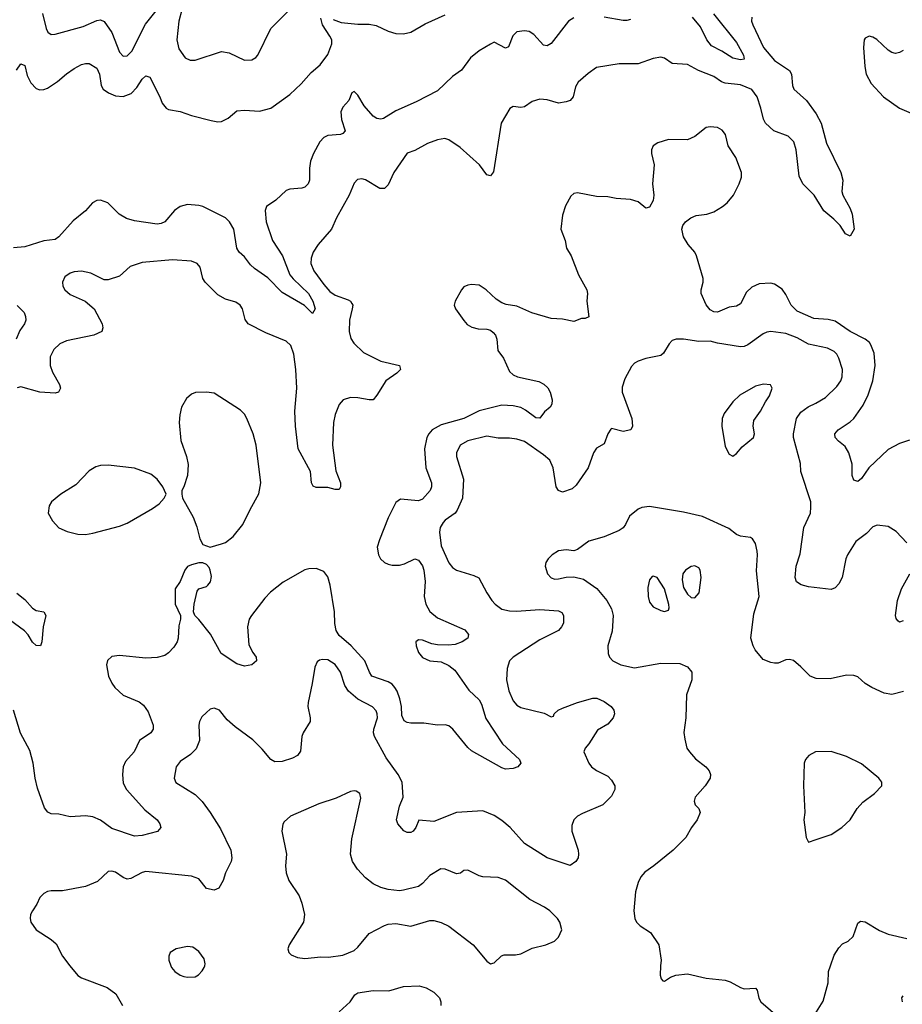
# Model space of a CAD drawing. Header units: inches. Extents: x 1839270 to 1929235, y 762242 to 910350.
# Tile 261 of 362: x 1881423 to 1886085, y 869796 to 874997. Entities that reach past the tile are written whole.
import ezdxf

# ---------------------------------------------------------------- set-up
doc = ezdxf.new("R2010")
doc.units = ezdxf.units.IN
doc.header["$MEASUREMENT"] = 0
doc.layers.add('B8886', color=7, linetype='Continuous')
doc.layers.add('B8887', color=7, linetype='Continuous')

msp = doc.modelspace()

# ---------------------------------------------------------------- linework, layer by layer
at = {"layer": 'B8886', "color": 5}
for points, elevation in [([(1881688.3, 870000), (1881730, 869947.7), (1881750, 869936.4), (1881885.2, 869885.2), (1881930.8, 869850.8), (1881966.2, 869790)], 640), ([(1882221.9, 870000), (1882225.5, 869990), (1882242, 869970), (1882270, 869950.4), (1882290, 869943.8), (1882310, 869939.3), (1882350, 869942), (1882367.5, 869952.5), (1882386.2, 869973.8), (1882398, 869990), (1882400.4, 870000)], 660), ([(1884808.9, 870000), (1884806, 869950), (1884811.1, 869931.1), (1884821, 869921), (1884830, 869918), (1884860.7, 869939.3), (1884889.5, 869950.5), (1884950, 869956.3), (1885050, 869934.4), (1885150, 869923.1), (1885175.4, 869915.4), (1885230, 869884.4), (1885250, 869878), (1885310, 869881.1), (1885318.5, 869870), (1885328, 869828), (1885337.3, 869810), (1885440.3, 869720.3)], 660), ([(1885606.2, 869713.8), (1885668, 869812), (1885692.9, 869910), (1885696.1, 869970), (1885706.3, 870000)], 660), ([(1883110, 869756), (1883168.5, 869810), (1883193, 869847), (1883210, 869856.9), (1883290, 869868.2), (1883372.7, 869867.3), (1883450, 869890.3), (1883533, 869893), (1883570, 869884), (1883610, 869860.7), (1883640.7, 869830), (1883647.7, 869810), (1883647.7, 869790)], 640), ([(1886087, 869810), (1886083.7, 869830), (1886090, 869841)], 640)]:
    msp.add_lwpolyline(points, dxfattribs=dict(at, elevation=elevation))
at = {"layer": 'B8887', "color": 5}
for points, elevation in [([(1881544.3, 875030), (1881562.4, 874950), (1881571.4, 874931.4), (1881590, 874919.5), (1881610, 874920.9), (1881759, 874961), (1881830, 874992.9), (1881850, 874995.8), (1881870, 874987.2), (1881910, 874930.3), (1881950, 874824.9), (1881970, 874805.3), (1881990, 874806.3), (1882015.8, 874830), (1882087.2, 874972.8), (1882164.4, 875070)], 580), ([(1882280.2, 875050), (1882264.6, 874990), (1882253.1, 874890), (1882263.4, 874843.4), (1882296.4, 874796.4), (1882324.1, 874784.1), (1882350, 874783), (1882490, 874828.8), (1882530, 874821.3), (1882610, 874783.1), (1882650, 874785.5), (1882670, 874797.3), (1882680.9, 874810), (1882749.6, 874950), (1882849.8, 875050.2)], 580), ([(1883078.3, 874998.3), (1883121.6, 874981.6), (1883210, 874973.1), (1883270, 874972.9), (1883306.5, 874966.5), (1883370, 874937.1), (1883410, 874924.5), (1883450, 874921.8), (1883490, 874931.3), (1883565.2, 874974.8), (1883670, 875022.9)], 560), ([(1885087.9, 875027.9), (1885210, 874876.5), (1885245.7, 874810), (1885250, 874789.4), (1885230, 874785.7), (1885190, 874794), (1885131.4, 874831.4), (1885078.3, 874858.3), (1885052.4, 874890), (1885019.1, 874959.1), (1884976.8, 875010)], 560), ([(1884350, 875006.6), (1884322, 874990), (1884230, 874871.6), (1884210, 874858.4), (1884190, 874862.9), (1884138.8, 874918.8), (1884114.5, 874934.5), (1884090, 874937.7), (1884050, 874932.6), (1884028.4, 874911.6), (1884006, 874854), (1883990, 874846.3), (1883930, 874878), (1883910, 874867.6), (1883850, 874832.5), (1883804.7, 874795.3), (1883757.3, 874730), (1883710, 874697.7), (1883630, 874621.4), (1883517.3, 874562.7), (1883410, 874515.3), (1883344.2, 874475.8), (1883330, 874472.1), (1883310, 874474.5), (1883290, 874486.8), (1883242.7, 874542.7), (1883210, 874599.3), (1883190, 874617.2), (1883178, 874610), (1883161.3, 874570), (1883130, 874534.3), (1883119.3, 874510), (1883122.6, 874470), (1883141.6, 874410), (1883130, 874395.1), (1883118, 874390), (1883050, 874385.6), (1883030, 874374.6), (1883008.6, 874351.4), (1882974.3, 874290), (1882958.8, 874250), (1882953.5, 874213.5), (1882954.7, 874150), (1882946.7, 874130), (1882930, 874113.3), (1882913.1, 874106.9), (1882850, 874102.2), (1882830, 874094), (1882776.9, 874043.1), (1882727.7, 874010), (1882720.5, 873990), (1882724.5, 873930), (1882759.3, 873830), (1882810.5, 873750.5), (1882850.8, 873650), (1882867.7, 873627.7), (1882948, 873550), (1882971.8, 873510), (1882983.7, 873470), (1882970, 873444.5), (1882927.1, 873487.1), (1882810, 873556.9), (1882734.3, 873634.3), (1882663, 873683), (1882642.9, 873702.9), (1882610, 873745.1), (1882582.3, 873770), (1882570, 873789.6), (1882555, 873890), (1882530.6, 873930), (1882510, 873949.8), (1882390, 874009.9), (1882370, 874015.6), (1882310, 874020.2), (1882270, 874010.8), (1882240.2, 873990), (1882190, 873929.8), (1882170, 873919.8), (1882150, 873917.7), (1882030, 873935.4), (1881987.5, 873947.5), (1881949.2, 873969.2), (1881889.5, 874030), (1881850, 874044.4), (1881830, 874042.6), (1881808.2, 874030), (1881770, 873987), (1881705.1, 873934.9), (1881630.4, 873850), (1881610, 873835.4), (1881550, 873828.2), (1881450, 873798), (1881390, 873792)], 560), ([(1881406.3, 874730), (1881430, 874763.8), (1881450, 874754.8), (1881463.2, 874703.2), (1881482.8, 874662.8), (1881510, 874634.4), (1881530, 874626), (1881550, 874627.9), (1881570, 874636.1), (1881623, 874670), (1881670, 874711.6), (1881710, 874739.5), (1881750, 874760.4), (1881770, 874765.5), (1881790, 874765.5), (1881830, 874740.5), (1881844.6, 874710), (1881853.8, 874650), (1881864.7, 874630), (1881892.9, 874610), (1881930, 874594.6), (1881970, 874591.3), (1882012.5, 874607.5), (1882041.2, 874638.8), (1882070, 874683.1), (1882090, 874701.3), (1882110, 874694.4), (1882163.9, 874590), (1882176, 874556), (1882196.3, 874530), (1882210, 874522.6), (1882270, 874512.2), (1882330, 874491.5), (1882434.8, 874465.2), (1882470, 874458), (1882490, 874459.1), (1882523.9, 874476.1), (1882570, 874514.9), (1882610, 874519.5), (1882690, 874514.6), (1882750, 874530.3), (1882850, 874601.7), (1882910, 874658.4), (1882962.6, 874717.4), (1883010, 874757.8), (1883050, 874813.7), (1883071.9, 874870), (1883071.1, 874890), (1883061.6, 874910), (1883022.4, 874970), (1883014, 875006)], 560), ([(1885290.3, 875009.7), (1885288.9, 874990), (1885295.6, 874970), (1885351.8, 874850), (1885410, 874781.8), (1885488.8, 874728.8), (1885500.7, 874710), (1885505.9, 874650), (1885512.2, 874630), (1885579.8, 874570), (1885630, 874499.1), (1885657.6, 874450), (1885684.4, 874344.4), (1885760.3, 874190), (1885770.4, 874149.6), (1885766.7, 874090), (1885770.4, 874070), (1885810, 873999.1), (1885820.9, 873970), (1885830.3, 873890), (1885810, 873854), (1885785.4, 873865.4), (1885757, 873910), (1885724, 873944), (1885670, 873987.2), (1885620.3, 874070), (1885559.6, 874130), (1885539.7, 874170), (1885525, 874310), (1885512.4, 874352.4), (1885481.6, 874381.6), (1885406.9, 874410), (1885362.2, 874450), (1885351.6, 874471.6), (1885338.7, 874530), (1885318.3, 874590), (1885290, 874629.2), (1885230, 874652.2), (1885150, 874661.9), (1885130, 874668.3), (1885090, 874696.8), (1885007.9, 874728), (1884950, 874759.9), (1884870, 874766.4), (1884830, 874793.5), (1884810, 874799.3), (1884770, 874792.5), (1884690, 874763.4), (1884590, 874764.5), (1884470, 874743.8), (1884426.4, 874713.6), (1884372.8, 874667.2), (1884358.3, 874641.7), (1884346.5, 874590), (1884330, 874570.8), (1884310, 874563), (1884270, 874556.1), (1884210, 874573.7), (1884170, 874577.4), (1884130, 874564.2), (1884090, 874536.9), (1884070, 874534), (1884030, 874538.7), (1884011.5, 874528.5), (1883966.2, 874450), (1883925.9, 874194.1), (1883910, 874172), (1883890, 874178.4), (1883852.4, 874230), (1883750, 874322.6), (1883690, 874363.1), (1883668.8, 874368.8), (1883630, 874361.9), (1883577.2, 874342.8), (1883510, 874307), (1883470, 874292.9), (1883400.2, 874190), (1883370, 874125.6), (1883350, 874105.6), (1883325.6, 874105.6), (1883250, 874151.3), (1883230, 874156.9), (1883207.1, 874152.9), (1883190, 874133.2), (1883163.2, 874070), (1883095.8, 873950), (1883070.3, 873890), (1883000.3, 873810), (1882973.1, 873770), (1882962.9, 873737.1), (1882961.6, 873710), (1882977.1, 873670), (1883030, 873597.5), (1883062, 873562), (1883090, 873541.5), (1883157.4, 873517.4), (1883170.3, 873510), (1883178.2, 873498.2), (1883182, 873490), (1883180.2, 873470), (1883165.6, 873410), (1883163.8, 873350), (1883172.7, 873312.7), (1883188.3, 873288.3), (1883238.9, 873238.9), (1883330, 873193.5), (1883430, 873171.3), (1883434, 873150), (1883415.8, 873130), (1883356.5, 873090), (1883310, 873014), (1883290.2, 872989.8), (1883270, 872988.4), (1883210, 872998.9), (1883170, 873000.8), (1883131.1, 872988.9), (1883110, 872964.5), (1883090, 872912.3), (1883081.6, 872870), (1883075.7, 872750), (1883093.9, 872613.9), (1883118, 872550), (1883118.4, 872530), (1883110, 872516), (1883090, 872516.3), (1883050, 872526.6), (1882990, 872526.3), (1882972.9, 872532.9), (1882964.8, 872550), (1882958.5, 872610), (1882894, 872730), (1882879.6, 872850), (1882877.3, 872930), (1882887.5, 873050), (1882882.2, 873150), (1882870.6, 873230), (1882855.5, 873275.5), (1882830, 873299.2), (1882723.3, 873343.3), (1882629.8, 873389.8), (1882613.9, 873413.9), (1882600.5, 873470), (1882587.3, 873490), (1882564.5, 873504.5), (1882510, 873521.7), (1882470, 873544), (1882402, 873610), (1882389.8, 873630), (1882375.6, 873690), (1882360.9, 873710), (1882330, 873722), (1882230, 873728.7), (1882070, 873715.4), (1882006.8, 873693.2), (1881950, 873641.6), (1881890, 873623.5), (1881870, 873623.5), (1881798.5, 873658.5), (1881750, 873668.9), (1881710, 873664.6), (1881690, 873657.7), (1881662, 873638), (1881649, 873610), (1881651.5, 873590), (1881660.9, 873570), (1881690, 873545.4), (1881768.7, 873510), (1881815.8, 873470), (1881858, 873390), (1881862.6, 873370), (1881856.4, 873350), (1881814, 873330), (1881670, 873301.4), (1881635.5, 873284.5), (1881604.2, 873255.8), (1881584.4, 873215.6), (1881584.8, 873170), (1881596, 873136), (1881634, 873070), (1881638, 873050), (1881627.3, 873030), (1881610, 873023.5), (1881530, 873029.2), (1881430, 873057.2), (1881410, 873052.6)], 580), ([(1884650, 874997.6), (1884630, 874993), (1884610, 874992.6), (1884510, 875009.8)], 560), ([(1886090, 874835.1), (1886070, 874823.5), (1886050, 874819.2), (1886030, 874823.1), (1886010, 874835.8), (1885950, 874893), (1885930, 874904.5), (1885910, 874909.3), (1885890, 874899), (1885884, 874890), (1885879.5, 874850), (1885886.7, 874750), (1885894, 874710), (1885920, 874660), (1885986.7, 874590), (1886070.4, 874530), (1886190, 874479.2)], 620), ([(1886124.2, 872775.8), (1886070, 872759.2), (1886010, 872726.2), (1885907.7, 872630), (1885870, 872573.2), (1885850, 872557.2), (1885830, 872564), (1885820.5, 872590), (1885819.6, 872650), (1885803.5, 872710), (1885782.7, 872742.7), (1885748, 872770), (1885731.5, 872790), (1885729.4, 872810), (1885746.6, 872830), (1885810, 872872.3), (1885829.3, 872890.7), (1885878.9, 872961.1), (1885905.2, 873014.8), (1885929.9, 873090.1), (1885941.9, 873170), (1885935.9, 873235.9), (1885919.1, 873279.1), (1885911.3, 873291.3), (1885889.2, 873309.2), (1885809.7, 873350), (1885730, 873404.6), (1885693.7, 873413.7), (1885618.8, 873418.8), (1885530, 873457.7), (1885498.4, 873490), (1885470, 873546), (1885450, 873574.3), (1885410, 873600.5), (1885390, 873605.1), (1885330, 873601.1), (1885290, 873583.5), (1885262.7, 873557.3), (1885230, 873496.3), (1885210, 873483.1), (1885170, 873478.5), (1885110, 873452), (1885090, 873454.2), (1885070, 873464.7), (1885050, 873491.6), (1885023.7, 873550), (1885022.2, 873570), (1885033.3, 873610), (1885032.7, 873630), (1884997.9, 873750), (1884988.6, 873770), (1884954.7, 873810), (1884929.8, 873850), (1884920.6, 873890), (1884926.5, 873910), (1884939.8, 873930), (1884968.7, 873951.3), (1884996.7, 873963.2), (1885052.7, 873970), (1885090, 873982), (1885136.4, 874010), (1885160.4, 874030), (1885193.5, 874070), (1885223.9, 874130), (1885235.3, 874164.7), (1885235.3, 874190), (1885206.2, 874270), (1885165.1, 874330), (1885150.6, 874390), (1885134.1, 874414.1), (1885110, 874427), (1885070, 874431.3), (1885050, 874427.1), (1884990, 874380.3), (1884950, 874361.7), (1884850, 874363.5), (1884793.3, 874346.7), (1884768.9, 874331.1), (1884760.3, 874310), (1884760.3, 874290), (1884774.6, 874230), (1884766.4, 874130), (1884773.5, 874070), (1884770, 874042), (1884750, 874006.3), (1884730, 874002), (1884690, 874034.2), (1884650, 874047.7), (1884573.3, 874053.3), (1884530, 874061.3), (1884470, 874063), (1884370, 874082), (1884350, 874079.3), (1884334.2, 874065.8), (1884306, 874014), (1884290, 873964), (1884281.8, 873890), (1884303.9, 873830), (1884311.7, 873790), (1884337, 873750), (1884375.2, 873650), (1884419.6, 873570), (1884423.1, 873550), (1884418.4, 873510), (1884430, 873428), (1884410, 873419), (1884390, 873419), (1884350, 873402.4), (1884290, 873414.5), (1884230, 873419.3), (1884129.2, 873449.3), (1884050, 873484.7), (1883992.6, 873492.6), (1883970, 873500.7), (1883940.1, 873520.1), (1883886.6, 873570), (1883850, 873594), (1883810, 873598), (1883790, 873595.1), (1883770, 873585.2), (1883757.3, 873570), (1883722.8, 873510), (1883718.8, 873490), (1883726, 873470), (1883768.5, 873408.5), (1883787.1, 873387.1), (1883812.1, 873372.1), (1883844.9, 873364.9), (1883890, 873363.1), (1883910, 873357), (1883924.6, 873344.6), (1883936, 873330), (1883942.7, 873310), (1883948.9, 873250), (1883978, 873210), (1884010, 873138.4), (1884030, 873121.5), (1884053.4, 873110), (1884165.2, 873085.2), (1884192.5, 873072.5), (1884213.2, 873053.2), (1884225.7, 873030), (1884235, 872990), (1884234.6, 872965.4), (1884224.9, 872950), (1884195, 872925), (1884170, 872891.5), (1884150, 872894.8), (1884095.3, 872935.3), (1884070, 872948.1), (1884030, 872958.1), (1883970, 872960.4), (1883849.8, 872930.2), (1883770, 872891), (1883650, 872857.3), (1883602.7, 872830), (1883584.2, 872810), (1883574, 872790), (1883561.6, 872730), (1883568.3, 872630), (1883597.8, 872550), (1883598.5, 872530), (1883591.9, 872510), (1883550, 872464), (1883530, 872455.4), (1883435.2, 872464.8), (1883410, 872446.6), (1883370, 872366), (1883323.2, 872250), (1883311.7, 872210), (1883317.8, 872170), (1883329.3, 872150), (1883350, 872130.2), (1883370, 872120.2), (1883390, 872115), (1883430, 872116.2), (1883456.6, 872123.4), (1883510, 872148.7), (1883530, 872142.4), (1883550, 872112.7), (1883557.3, 872090), (1883565, 872030), (1883559.8, 871950), (1883569, 871910), (1883590, 871871.3), (1883630, 871837.4), (1883773.6, 871773.6), (1883793.4, 871750), (1883790.6, 871730), (1883760.7, 871710), (1883723.2, 871696.8), (1883687.3, 871692.7), (1883630, 871694.8), (1883600.7, 871700.7), (1883550, 871719.8), (1883530, 871722), (1883515.8, 871710), (1883517.2, 871690), (1883530, 871654), (1883550, 871627.6), (1883590, 871611.3), (1883650, 871605.2), (1883690, 871586.2), (1883721, 871561), (1883795.6, 871455.6), (1883850, 871404.9), (1883862.2, 871382.2), (1883886.1, 871306.1), (1883972.6, 871172.6), (1884064, 871090), (1884070.5, 871070), (1884054.8, 871050), (1884030, 871041.6), (1883990, 871038.7), (1883970, 871046), (1883810, 871135.1), (1883790, 871152), (1883711.8, 871250), (1883690, 871266.8), (1883670, 871272.5), (1883630, 871270.7), (1883558.3, 871281.7), (1883490, 871281.1), (1883470, 871284), (1883453.2, 871293.2), (1883442.5, 871322.5), (1883439.6, 871370), (1883431.1, 871410), (1883416.9, 871450), (1883404.9, 871470), (1883390, 871487.3), (1883370, 871499.9), (1883283.9, 871530), (1883270.4, 871550.4), (1883246, 871610), (1883173.3, 871690), (1883110, 871744.8), (1883094, 871770), (1883087.1, 871807.1), (1883086.8, 871870), (1883063.9, 872010), (1883050, 872054.3), (1883030, 872082), (1882990, 872098.4), (1882950, 872097.1), (1882930, 872090.7), (1882814.5, 872025.5), (1882747.7, 871972.3), (1882718.8, 871941.2), (1882647, 871850), (1882636.1, 871830), (1882625.8, 871790), (1882634.2, 871694.2), (1882654.2, 871654.2), (1882672.7, 871630), (1882674, 871610), (1882650, 871589.5), (1882610, 871582.9), (1882570, 871594), (1882486.6, 871650), (1882430.8, 871750.8), (1882370, 871829), (1882348, 871850), (1882342, 871870), (1882344, 871910), (1882361.2, 871978.8), (1882369.5, 871990.5), (1882410, 872003.7), (1882417.6, 872010), (1882431.5, 872028.5), (1882435.5, 872055.5), (1882430, 872088.7), (1882423.7, 872103.7), (1882410, 872119), (1882390, 872128.7), (1882370, 872128.7), (1882330, 872117.2), (1882310, 872109), (1882294.8, 872090), (1882270.4, 872029.6), (1882244, 871990), (1882244, 871910), (1882272, 871850), (1882272, 871830), (1882264.4, 871795.6), (1882259.5, 871730), (1882254.9, 871710), (1882238, 871682), (1882210, 871652.8), (1882190, 871639.1), (1882150, 871628.4), (1882090, 871625.1), (1881950, 871639.3), (1881910, 871633.7), (1881887, 871613), (1881880.9, 871590), (1881892.3, 871530), (1881910, 871492.2), (1881926.2, 871470), (1881970, 871429.1), (1882053.4, 871393.4), (1882076.9, 871376.9), (1882101.3, 871341.3), (1882128.9, 871270), (1882127.4, 871250), (1882116.5, 871230), (1882056, 871190), (1882027.6, 871130), (1881981.3, 871078.7), (1881970.2, 871049.8), (1881966.7, 871010), (1881970, 870964.9), (1881987.1, 870930), (1882083.4, 870823.4), (1882148.5, 870770), (1882163.8, 870750), (1882168, 870730), (1882150.2, 870709.8), (1882070, 870688.5), (1882030, 870684.8), (1881910, 870725), (1881850, 870768), (1881810, 870786.5), (1881771.1, 870791.1), (1881690, 870786.2), (1881630, 870800.4), (1881590, 870802), (1881571.9, 870811.9), (1881554.8, 870834.8), (1881517.7, 870937.7), (1881505.3, 870990), (1881494.6, 871070), (1881476, 871136), (1881427.8, 871227.8), (1881389.7, 871350)], 620), ([(1881410, 873488.2), (1881446, 873450), (1881454.4, 873430), (1881454.9, 873410), (1881448.2, 873390), (1881424.3, 873355.7), (1881404.9, 873310)], 560), ([(1886110, 872233), (1886053.7, 872293.7), (1886010, 872319.7), (1885952.8, 872327.2), (1885930, 872318.9), (1885897, 872283), (1885839.8, 872240.2), (1885795.2, 872170), (1885787.6, 872150), (1885768.2, 872050), (1885750, 872017.2), (1885730, 871996), (1885710, 871987.3), (1885590, 872000.7), (1885551.4, 872011.4), (1885527, 872027), (1885518.7, 872050), (1885524.5, 872110), (1885545, 872175), (1885565.9, 872314.1), (1885599.8, 872390), (1885602.8, 872422.8), (1885601.3, 872450), (1885549.6, 872610), (1885546.9, 872653.1), (1885510.7, 872790), (1885510.8, 872810), (1885527, 872890), (1885550, 872924.4), (1885587.8, 872952.2), (1885629.3, 872970.7), (1885679, 873001), (1885740.2, 873059.8), (1885761.4, 873090), (1885767.7, 873110), (1885768.8, 873150), (1885750.8, 873210), (1885739.8, 873230), (1885724.9, 873244.9), (1885690, 873262.6), (1885590, 873283.1), (1885530, 873316.5), (1885470, 873339.8), (1885390, 873349.7), (1885370, 873347.1), (1885350, 873337.7), (1885270, 873279.7), (1885250, 873271), (1885230, 873268.7), (1885110, 873288), (1885070, 873298.7), (1885010, 873298), (1884930.4, 873309.6), (1884890.5, 873309.5), (1884870, 873302.7), (1884854.2, 873285.8), (1884824.4, 873235.6), (1884810, 873222.7), (1884730, 873207.6), (1884690, 873194), (1884670, 873182), (1884654.7, 873165.3), (1884619.2, 873100.8), (1884604.7, 873055.3), (1884606, 873030), (1884655.8, 872890), (1884660.5, 872850), (1884650.8, 872830), (1884610, 872821.6), (1884550, 872838), (1884545.5, 872834.5), (1884530.3, 872809.7), (1884510, 872757.2), (1884470, 872734.5), (1884454, 872710), (1884425.2, 872630), (1884362.4, 872537.6), (1884341.1, 872518.9), (1884290, 872502), (1884270, 872509.4), (1884256.2, 872530), (1884240.4, 872630), (1884222.9, 872670), (1884190, 872698.4), (1884090, 872769.6), (1884050, 872781.6), (1884010, 872787), (1883950, 872786), (1883890, 872797), (1883790, 872773.2), (1883750.3, 872750), (1883730.2, 872710), (1883730.2, 872690), (1883766.9, 872570), (1883761.3, 872470), (1883734.2, 872405.8), (1883722.6, 872390), (1883670, 872352.7), (1883659.6, 872340.4), (1883644.9, 872315.1), (1883639.8, 872290), (1883650, 872217.1), (1883690, 872128.4), (1883710, 872103.7), (1883730, 872088.8), (1883821.4, 872061.4), (1883848.7, 872048.7), (1883890.2, 871970.2), (1883917, 871930), (1883934.4, 871910), (1883970, 871884), (1884010, 871874.4), (1884047.6, 871872.4), (1884170, 871881.6), (1884270, 871874), (1884286, 871866), (1884295.5, 871850), (1884294.9, 871810), (1884285.5, 871790), (1884268.9, 871771.1), (1884170, 871721.2), (1884030.3, 871630), (1884010.3, 871610), (1883997.7, 871570), (1883994.2, 871510), (1884007.7, 871452.3), (1884030, 871399.5), (1884050, 871377), (1884070, 871364.6), (1884193.4, 871333.4), (1884230, 871314), (1884242, 871318), (1884246, 871330), (1884267.3, 871350), (1884290, 871360.9), (1884369.2, 871390), (1884450, 871413), (1884472.6, 871412.6), (1884510, 871396.5), (1884548.2, 871370), (1884561.3, 871350), (1884565.7, 871330), (1884558.3, 871310), (1884530, 871276.4), (1884475.2, 871244.7), (1884430, 871172.3), (1884410.6, 871150), (1884402.8, 871130), (1884428.7, 871070), (1884443.1, 871050), (1884470, 871030.3), (1884530, 871000.5), (1884550, 870980.7), (1884566, 870950), (1884566, 870930), (1884550, 870896), (1884504, 870850), (1884395.4, 870804.6), (1884370.3, 870789.7), (1884350.3, 870769.7), (1884339.5, 870740.5), (1884339.5, 870710), (1884374, 870610), (1884375.5, 870590), (1884374, 870570), (1884361, 870550), (1884330, 870529.6), (1884209.5, 870570), (1884090, 870645.6), (1884013.3, 870730), (1883970, 870766.4), (1883930, 870792.8), (1883870, 870818.3), (1883730, 870809.8), (1883610, 870761.6), (1883531, 870769), (1883516.3, 870730), (1883501, 870710), (1883490, 870704.5), (1883470, 870704.5), (1883452.1, 870712.1), (1883421.2, 870750), (1883413.2, 870770), (1883430, 870842), (1883449.2, 870890), (1883443.7, 870970), (1883422.9, 871010), (1883358.3, 871098.3), (1883297.5, 871210), (1883292.8, 871230), (1883294.5, 871250), (1883312.4, 871310), (1883311.8, 871330), (1883305.5, 871345.5), (1883286.6, 871366.6), (1883208.8, 871408.8), (1883160.4, 871450), (1883140.9, 871480.9), (1883118.4, 871550), (1883090, 871590.9), (1883050, 871615.3), (1883022.5, 871617.5), (1883006, 871614), (1882995.1, 871604.9), (1882982.3, 871577.7), (1882968.9, 871490), (1882946.9, 871390), (1882945.5, 871370), (1882958, 871310), (1882957.6, 871290), (1882920.4, 871230), (1882914, 871210), (1882906.9, 871133.1), (1882890.3, 871109.7), (1882864.2, 871095.8), (1882810, 871078.4), (1882770, 871077.6), (1882750, 871089.6), (1882704.7, 871144.7), (1882654, 871194), (1882561.5, 871261.5), (1882518.9, 871298.9), (1882478, 871350), (1882450, 871360.7), (1882430, 871354.5), (1882410, 871337), (1882386.1, 871313.9), (1882373.1, 871290), (1882369.1, 871270), (1882372.7, 871190), (1882355, 871145), (1882324.7, 871115.3), (1882270, 871079.5), (1882250.4, 871050), (1882239.3, 870990), (1882247.2, 870967.2), (1882350, 870904.2), (1882386.6, 870866.6), (1882429.3, 870809.3), (1882483.1, 870723.1), (1882538.3, 870610), (1882544.2, 870570), (1882540.3, 870550), (1882510.4, 870490), (1882498, 870450), (1882475.5, 870410), (1882450, 870398.9), (1882410, 870408.7), (1882370, 870458.5), (1882330, 870473.3), (1882090, 870497.4), (1882070, 870492.8), (1882010, 870460.5), (1881990, 870458), (1881970, 870465.6), (1881930, 870494.3), (1881910, 870499.7), (1881890, 870496.9), (1881834.3, 870445.7), (1881770, 870418), (1881650, 870395.6), (1881590, 870396.2), (1881570, 870391.8), (1881550, 870380.9), (1881530, 870361.2), (1881514.3, 870325.7), (1881490.5, 870290), (1881480.5, 870270), (1881478, 870250), (1881482, 870230), (1881510.7, 870190), (1881590, 870139.3), (1881615.8, 870115.8), (1881648.4, 870050), (1881688.3, 870000)], 640), ([(1886091.8, 871448.2), (1886030, 871432.8), (1885990, 871440.3), (1885924.5, 871470), (1885889.9, 871489.9), (1885850, 871525.1), (1885830, 871532.4), (1885790, 871534), (1885704.2, 871515.8), (1885630, 871516.4), (1885598.4, 871530), (1885550, 871579.5), (1885510, 871612), (1885490, 871618), (1885470, 871615.1), (1885430, 871598.4), (1885410, 871598.7), (1885390, 871601.3), (1885350, 871618), (1885308.4, 871668.4), (1885296.8, 871690), (1885285.8, 871730), (1885301.4, 871858.6), (1885329.7, 871950), (1885314.3, 872085.7), (1885320.7, 872170), (1885318.4, 872190), (1885309.3, 872230), (1885294.2, 872254.2), (1885282.7, 872262.7), (1885230, 872269.4), (1885210, 872278), (1885169, 872310), (1885030, 872372), (1884930, 872395.1), (1884750, 872425.6), (1884710, 872420.7), (1884690, 872412), (1884645.1, 872374.9), (1884623.8, 872330), (1884610, 872312.3), (1884590, 872298.4), (1884510, 872266.3), (1884430, 872243.1), (1884370, 872198), (1884350, 872191.5), (1884310, 872196.2), (1884270, 872191.6), (1884236.3, 872170), (1884215.5, 872150), (1884203.1, 872130), (1884199.5, 872110), (1884211.8, 872070), (1884230, 872049.1), (1884250, 872042.4), (1884270, 872042.8), (1884310, 872052.6), (1884350, 872054.3), (1884401.1, 872041.1), (1884471.8, 871991.8), (1884524.6, 871930), (1884550, 871884.9), (1884558.6, 871850), (1884553.4, 871766.6), (1884530.4, 871690), (1884532.2, 871650), (1884539.5, 871630), (1884556.3, 871610), (1884598.8, 871590), (1884670, 871573.8), (1884810, 871597.7), (1884910, 871595.8), (1884950, 871579.3), (1884973.4, 871550), (1884974.3, 871510), (1884946, 871430), (1884941.2, 871310), (1884932, 871232), (1884935.8, 871195.8), (1884948, 871150), (1884960.7, 871130), (1884993.5, 871093.5), (1885047.3, 871050), (1885064.9, 871030), (1885072.7, 871010), (1885070.4, 870990), (1885044.4, 870950), (1884990.5, 870890), (1884986.4, 870870), (1884990.5, 870850.5), (1885010.8, 870830), (1885018, 870810), (1885001.3, 870770), (1884972.2, 870730), (1884942.5, 870677.5), (1884874.9, 870610), (1884773.1, 870526.9), (1884725.1, 870494.9), (1884704.4, 870470), (1884690, 870439), (1884676.4, 870390), (1884666.4, 870290), (1884672.7, 870250), (1884681.6, 870230), (1884700.7, 870210), (1884755.3, 870175.3), (1884799.1, 870110), (1884810.7, 870030), (1884808.9, 870000)], 660), ([(1886090, 871821.6), (1886070, 871815.1), (1886061.7, 871821.7), (1886053.4, 871833.4), (1886049.7, 871850), (1886059.2, 871930), (1886080.7, 871990), (1886125.4, 872070)], 640), ([(1881408.5, 871968.5), (1881450, 871934.9), (1881490, 871888.9), (1881510, 871876), (1881551, 871870), (1881561.6, 871850), (1881546.3, 871790), (1881540.2, 871710), (1881532.4, 871690), (1881510, 871691.5), (1881490, 871709.7), (1881467.6, 871747.6), (1881448.6, 871768.6), (1881370, 871826.6)], 580), ([(1885706.3, 870000), (1885724.9, 870055.1), (1885750, 870094.9), (1885770, 870115.5), (1885799, 870130), (1885826, 870154), (1885850, 870224.7), (1885865.1, 870234.9), (1885890, 870232.4), (1885965.5, 870185.5), (1886010, 870166.5), (1886110, 870143.2)], 660), ([(1882400.4, 870000), (1882402.9, 870010), (1882397.1, 870037.1), (1882370, 870075.1), (1882337.7, 870097.7), (1882310, 870101.6), (1882250.5, 870089.5), (1882218, 870070), (1882211, 870050), (1882211, 870030), (1882221.9, 870000)], 660)]:
    msp.add_lwpolyline(points, dxfattribs=dict(at, elevation=elevation))
for points, elevation in [([(1885352, 873072), (1885310, 873060.5), (1885226.8, 873013.2), (1885190, 872978), (1885143.9, 872916.1), (1885134.6, 872890), (1885131.7, 872850), (1885150, 872742), (1885170, 872702), (1885190, 872692), (1885210, 872706), (1885239.6, 872740.4), (1885299.7, 872790), (1885304, 872810), (1885296.8, 872850), (1885300.3, 872879.7), (1885336.4, 872930), (1885361.8, 872978.2), (1885384.5, 873010), (1885397.2, 873050), (1885389, 873069)], 660), ([(1882410, 873029.7), (1882352.2, 873027.8), (1882330, 873019.5), (1882304.4, 872995.6), (1882278.4, 872950), (1882268.8, 872910), (1882265.3, 872870), (1882274.4, 872774.4), (1882304.4, 872690), (1882312.7, 872647.3), (1882310.3, 872590), (1882290.4, 872529.6), (1882278.8, 872510), (1882278.8, 872490), (1882282.8, 872470), (1882339.3, 872370), (1882359, 872319), (1882375.2, 872255.2), (1882390, 872224.7), (1882430, 872210.7), (1882490, 872228.2), (1882510, 872236.4), (1882550, 872267.2), (1882602.3, 872330), (1882640.3, 872410), (1882687, 872493), (1882696.5, 872550), (1882671.9, 872750), (1882657.2, 872810), (1882622.7, 872890), (1882610, 872913.3), (1882590, 872934.3), (1882450, 873023.5)], 620), ([(1881890, 872644.7), (1881850, 872641.5), (1881825.2, 872634.8), (1881790, 872614.8), (1881719.4, 872540.6), (1881640.3, 872490), (1881592, 872450), (1881578.7, 872430), (1881574, 872390), (1881597, 872350), (1881630, 872313.7), (1881673.7, 872293.7), (1881730, 872280.2), (1881770, 872278.6), (1881810, 872285.2), (1881950, 872322.4), (1881990, 872337.3), (1882124.9, 872415.1), (1882159.7, 872440.3), (1882186, 872470), (1882196, 872490), (1882178.4, 872530), (1882149.7, 872570), (1882115.8, 872595.8), (1882030, 872628.6)], 620), ([(1884990, 872112.6), (1884970, 872109.6), (1884940.5, 872090), (1884925.7, 872070), (1884922, 872038), (1884930, 871997.3), (1884950, 871962.4), (1884970, 871944.9), (1884990, 871943.8), (1885011.8, 871970), (1885023.6, 872050), (1885017.6, 872090), (1885010, 872100.9)], 680), ([(1884770, 872057.6), (1884764.8, 872055.2), (1884750, 872039), (1884741.8, 871998.2), (1884742.9, 871950), (1884750, 871920.5), (1884770, 871896.5), (1884810, 871876.4), (1884830, 871870.5), (1884850, 871878.8), (1884854.3, 871890), (1884851.3, 871908.7), (1884828.7, 871990), (1884790, 872051.1)], 680), ([(1885710, 871131.5), (1885626, 871130), (1885590.8, 871110), (1885574.8, 871090), (1885567.7, 871070), (1885563, 870950), (1885570.4, 870810), (1885564.9, 870770), (1885576.9, 870676.9), (1885590, 870652), (1885630, 870666), (1885710, 870693), (1885766.6, 870730), (1885809.4, 870770), (1885846.6, 870830), (1885876.1, 870863.9), (1885939, 870910), (1885978, 870950), (1885978, 870970), (1885961.2, 870990), (1885870, 871065.6), (1885790, 871105.6)], 680), ([(1883190, 870924.5), (1883170, 870920.7), (1883094.8, 870885.2), (1883004.1, 870855.9), (1882853, 870790), (1882820.2, 870759.8), (1882812.8, 870747.2), (1882807.2, 870710), (1882832.3, 870590), (1882827.9, 870527.9), (1882830.2, 870490), (1882845.2, 870450), (1882898.7, 870370), (1882914, 870330), (1882926.7, 870270), (1882921.6, 870230), (1882846.8, 870110), (1882838.8, 870090), (1882844.7, 870070), (1882858, 870058), (1882890, 870043), (1882930, 870038.4), (1883013.8, 870046.2), (1883054.9, 870045.1), (1883130, 870054.9), (1883190, 870080.4), (1883210, 870098), (1883269.6, 870170), (1883350, 870212.2), (1883370, 870219.5), (1883410, 870222.4), (1883490, 870208.9), (1883590, 870238.7), (1883610, 870239.5), (1883649, 870229), (1883690, 870208.4), (1883819.1, 870110), (1883890, 870024), (1883910, 870010.8), (1883930, 870014.8), (1883968.2, 870051.8), (1883982.3, 870057.7), (1884042, 870058), (1884070, 870063.1), (1884130, 870093.4), (1884202, 870110), (1884249, 870130), (1884269.5, 870150.5), (1884286, 870190), (1884275.6, 870230), (1884264.5, 870250), (1884223.7, 870290), (1884195.1, 870310), (1884118, 870350), (1883990, 870451.8), (1883950, 870465.1), (1883869.7, 870469.7), (1883850, 870475.1), (1883790, 870505.1), (1883770, 870503.7), (1883751.6, 870488.4), (1883730, 870485.1), (1883670, 870509.7), (1883648.4, 870511.6), (1883590, 870475.8), (1883550, 870433.6), (1883530, 870418.7), (1883450, 870398.7), (1883430, 870396.3), (1883370, 870401.7), (1883330, 870413.5), (1883290, 870432.1), (1883250, 870463.5), (1883207.3, 870510), (1883180.9, 870550), (1883169.8, 870589.8), (1883177.3, 870670), (1883224.8, 870884.8), (1883219.3, 870910), (1883201.2, 870921.2)], 660)]:
    msp.add_lwpolyline(points, close=True, dxfattribs=dict(at, elevation=elevation))

doc.saveas('drawing.dxf')
